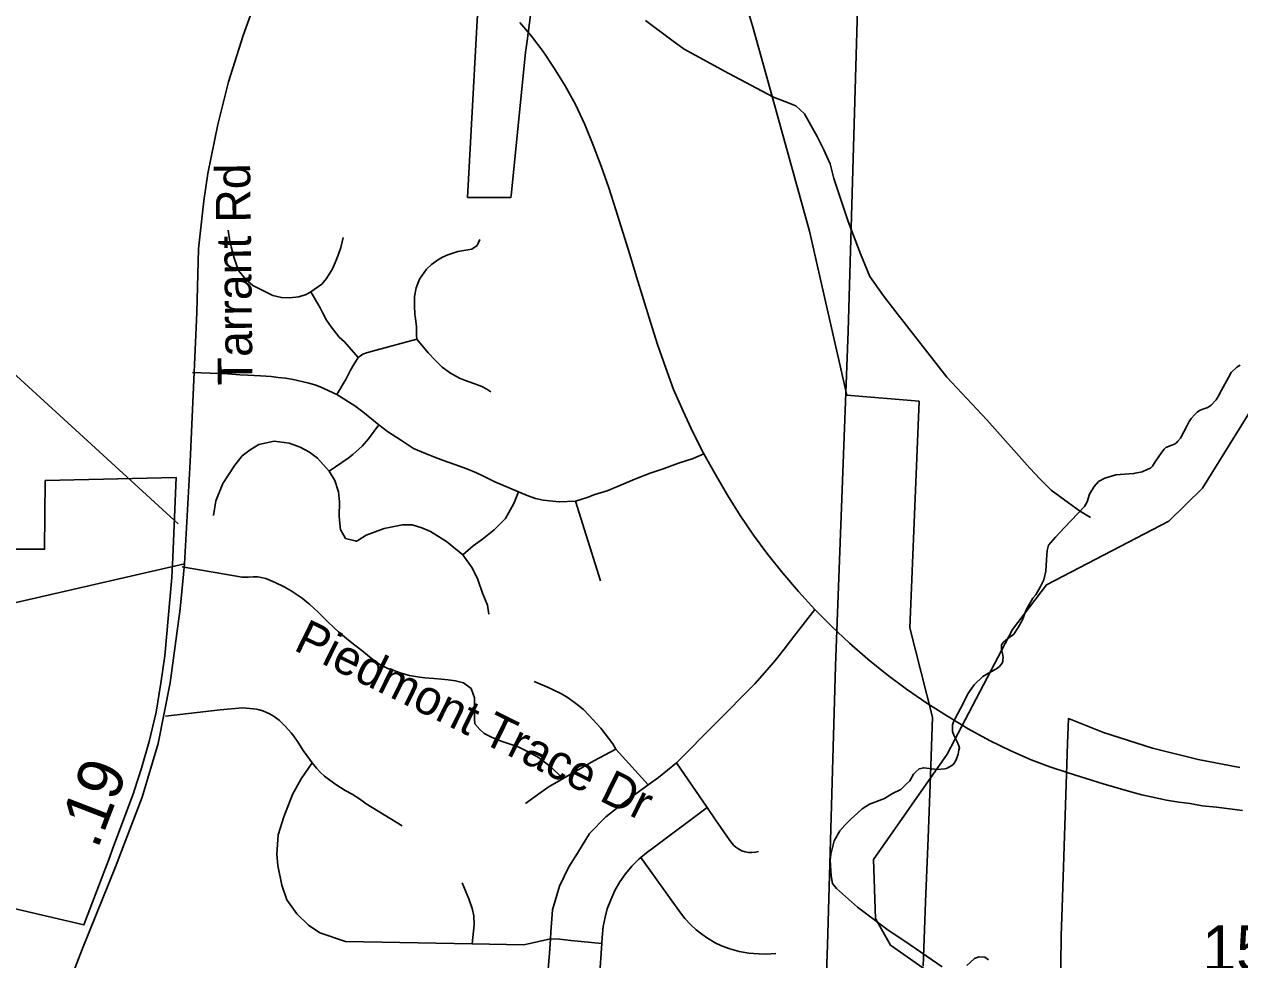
# Model space of a CAD drawing. Extents: x 1662474 to 1856135, y 779280 to 917889.
# Drawn here: x 1721190 to 1724517, y 836767 to 839326 of the extents above; entities that cross this region are included whole.
import ezdxf

# ---------------------------------------------------------------- set-up
doc = ezdxf.new("R2010")
doc.units = 0
for name, color, linetype in [('Exist Boundary Political City Limit New', 7, 'Continuous'), ('Exist Boundary Political City Limit New Hole', 7, 'Continuous'), ('Exist Hydrographic Creek Single Shore', 7, 'Continuous'), ('Exist Hydrographic Misc Water Feature', 7, 'Continuous'), ('Exist Road Non-System Type 51', 7, 'Continuous'), ('Exist Road Non-System Type 51 Label', 7, 'Continuous'), ('Exist Road Secondary Mileage Hundredths English Label', 7, 'Continuous'), ('Exist Road Secondary Type 51 Attributed', 7, 'Continuous'), ('Exist Road Secondary Type 51 Label', 7, 'Continuous'), ('Exist Road Secondary Type 51 Number Label', 7, 'Continuous'), ('Exist Utilities Electrical Transmission Line', 7, 'Continuous'), ('Map Preparation Boundary City Limit Buffer Line', 7, 'Continuous')]:
    doc.layers.add(name, color=color, linetype=linetype)

msp = doc.modelspace()

# ---------------------------------------------------------------- linework, layer by layer
at = {"layer": 'Exist Boundary Political City Limit New'}
for points in [[(1722576, 839350.7), (1722566.4, 839281.1), (1722561.9, 839248.4), (1722522.8, 838857.6), (1722522.2, 838852.4), (1722403.8, 838852.6), (1722428.6, 839303.9), (1722434.6, 839415.2)], [(1723650.4, 836749.4), (1723655.5, 836874.6), (1723657.5, 836925.8), (1723664.5, 837099.4), (1723671.2, 837271.4), (1723676.6, 837431), (1723614, 837674.8), (1723639.6, 838295), (1723441.9, 838311.4), (1723339.8, 838760.5), (1723218.1, 839197.6), (1723183.5, 839322), (1723172.4, 839358.2)], [(1724517.4, 837293.2), (1724403.6, 837314.7), (1724278.9, 837345.9), (1724144.2, 837389.2), (1724048.4, 837426.6), (1724046, 837358.5), (1724030.8, 836909.1), (1724028.1, 836833.2), (1724025.8, 836594.9), (1724297.6, 836576.2), (1724274.5, 835966.8), (1724743.6, 836203.9)]]:
    msp.add_lwpolyline(points, dxfattribs=at)
at = {"layer": 'Exist Boundary Political City Limit New Hole'}
msp.add_lwpolyline([(1721016.4, 836940.9), (1721353.5, 836862.9), (1721424.2, 837049.1), (1721433, 837072.5), (1721489.1, 837222.5), (1721492.1, 837231.9), (1721511.2, 837291.4), (1721532, 837363.9), (1721550.9, 837444.7), (1721564.5, 837523.4), (1721575, 837598.9), (1721594.4, 837813), (1721597, 837867.8), (1721597.6, 837890), (1721606.2, 838086.2), (1721247.6, 838077.9), (1721245.8, 837890.1), (1721152.5, 837890.1)], dxfattribs=at)
at = {"layer": 'Exist Hydrographic Creek Single Shore'}
for points in [[(1724518.9, 838393.8), (1724509.5, 838388.5), (1724494, 838373.2), (1724486.1, 838360.1), (1724467.2, 838324.7), (1724458.6, 838308.2), (1724452.8, 838299), (1724438.9, 838284.2), (1724430, 838277.4), (1724416.6, 838273.2), (1724407.6, 838269.6), (1724400.9, 838264.9), (1724394.2, 838258.6), (1724384, 838247.5), (1724378.5, 838239.7), (1724373, 838228.4), (1724354.9, 838194), (1724348.1, 838185.3), (1724343.9, 838181.4), (1724338.6, 838177.2), (1724328.9, 838173.5), (1724321.9, 838171.1), (1724315.2, 838168.5), (1724310.2, 838163.8), (1724304.5, 838155.9), (1724296.1, 838143.6), (1724286.1, 838129.4), (1724278.8, 838117.6), (1724273.2, 838112.1), (1724266.1, 838109.2), (1724249.9, 838102.1), (1724226.9, 838096.9), (1724178.2, 838093.4), (1724147.9, 838084.6), (1724131, 838075.6), (1724119.2, 838061.4), (1724106.4, 838040.4), (1724099.5, 838019.4), (1724092.8, 838006.9), (1724037.4, 837949.9), (1724013.1, 837922.9), (1723993.8, 837901.3), (1723990.4, 837886.9), (1723988.8, 837860.7), (1723986.6, 837829.7), (1723981.1, 837806.6), (1723972, 837788.5), (1723959.1, 837765.6), (1723951.2, 837756.2), (1723933.1, 837723.9), (1723922.4, 837697.1), (1723911.1, 837676.1), (1723899, 837658.1), (1723881.6, 837645.2), (1723870.9, 837635.8)], [(1723870.9, 837635.8), (1723864.9, 837628.9), (1723865.4, 837615.8), (1723868, 837604.8), (1723869.4, 837593.5), (1723868.9, 837587.7), (1723869.1, 837583.8), (1723866.8, 837578.2), (1723859.4, 837569.6), (1723851.5, 837563), (1723836, 837554.9), (1723813.8, 837542.1), (1723790.6, 837519.2), (1723773.2, 837494.2), (1723759.4, 837466.7), (1723738.9, 837429.2), (1723733.6, 837418.1), (1723730.8, 837410), (1723730.8, 837400.1), (1723731.2, 837391.4), (1723734.4, 837381.4), (1723743.4, 837363.6), (1723748.6, 837352.2), (1723750.1, 837347), (1723748.1, 837340.2), (1723746.2, 837329.9), (1723741.8, 837316.6), (1723738.4, 837308.9), (1723735.8, 837305), (1723732.1, 837300.6), (1723722.9, 837295.1), (1723714.2, 837290.6), (1723710.5, 837289.6), (1723689, 837287.9), (1723652.2, 837292.4), (1723639.4, 837289.8), (1723630, 837280.6), (1723624.5, 837274.9), (1723614, 837257), (1723604.5, 837247.3), (1723589.5, 837233.1), (1723566.8, 837222.1), (1723544.6, 837208.2), (1723503.5, 837192.4), (1723484, 837179.6), (1723470.9, 837168), (1723453.4, 837152.6), (1723436, 837135.2), (1723422.9, 837119.8), (1723407.4, 837092.2), (1723398.2, 837056.2), (1723396.4, 837039.9), (1723398.5, 836996.9), (1723402.4, 836975.4), (1723414, 836962.5), (1723470.9, 836911.1), (1723551, 836851), (1723615, 836807.7), (1723703.2, 836747.6)], [(1723770.6, 836751.2), (1723791.4, 836770.4), (1723803.2, 836775.4), (1723820, 836774.1), (1723829.8, 836766.8)]]:
    msp.add_lwpolyline(points, dxfattribs=at)
at = {"layer": 'Exist Hydrographic Misc Water Feature'}
for points in [[(1722891.1, 839336.7), (1722962.8, 839282.8), (1722996.9, 839258.3), (1723118.7, 839191.7), (1723240.7, 839127), (1723272.5, 839114.8), (1723302.4, 839102.7), (1723326.4, 839080.9), (1723360.2, 839018.6), (1723378.3, 838984.6), (1723395.9, 838944.1), (1723405.8, 838904.5), (1723445.1, 838786.3), (1723478.8, 838697.8), (1723504.6, 838635.7), (1723542.5, 838583.3), (1723576.4, 838539.1), (1723715.8, 838360.6), (1723825.3, 838244.4), (1723942.8, 838111.5), (1723970.7, 838081.3), (1724000.8, 838051.2), (1724048.4, 838016.6), (1724078.5, 837994.7), (1724109.1, 837976.8)], [(1723220.4, 834158.6), (1723165.4, 834501.1), (1722908.3, 834736.1), (1722868.3, 834871.5), (1722872.4, 835252.2), (1722906.5, 835386.1), (1723193.3, 835777.4), (1723521.4, 836007), (1723554.4, 836072), (1723557.3, 836321.4), (1723582.3, 836373.4), (1723801.3, 836529.8), (1723802.3, 836638.1), (1723561.4, 836807.1), (1723520.4, 836880.1), (1723514.4, 837041.2), (1723716.4, 837329.2), (1723895.4, 837670.2), (1723988.3, 837793), (1724323.4, 837966.7), (1724415.4, 838056.7), (1724610.4, 838371.2)]]:
    msp.add_lwpolyline(points, dxfattribs=at)
at = {"layer": 'Exist Road Non-System Type 51'}
for p, q in [((1722767.5, 837803.4), (1722699.2, 838021.8)), ((1722809.8, 837343.4), (1722897.9, 837245.2)), ((1722975.4, 837306.1), (1723059.4, 837183.5))]:
    msp.add_line(p, q, dxfattribs=at)
for points in [[(1722546.8, 839331.2), (1722579.1, 839293.2), (1722610.6, 839251.2), (1722641.1, 839205.9), (1722670.5, 839157.8), (1722698.8, 839106.5), (1722724.6, 839052.2), (1722747.9, 838995.7), (1722769.6, 838938), (1722790.4, 838879), (1722809.6, 838818.6), (1722828.6, 838757.7), (1722847.4, 838696.4), (1722866, 838634.9), (1722884.9, 838573.2), (1722904, 838511.4), (1722923.9, 838449.9), (1722945.1, 838388.4), (1722967.6, 838327.2), (1722993.5, 838267.5), (1723021, 838208.8), (1723050.6, 838150.9)], [(1721748.1, 838762.8), (1721753.1, 838731.8), (1721756.2, 838716.8), (1721765.1, 838686.4), (1721777, 838652.8), (1721796.1, 838628.4), (1721816.1, 838611), (1721871.1, 838583.8), (1721894, 838579), (1721916.4, 838577.7), (1721941.5, 838580.6), (1721962.2, 838586.4), (1721974.9, 838593.7)], [(1721974.9, 838593.7), (1722004.5, 838614.7), (1722017.4, 838630.7), (1722033.9, 838657.2), (1722042.6, 838675.9), (1722049.4, 838694.8), (1722057.1, 838715.2), (1722063.6, 838742.5)], [(1722265.1, 838464.6), (1722264.1, 838475.9), (1722263.6, 838498.8), (1722261.2, 838520.8), (1722259.4, 838532.5), (1722258.1, 838556.4), (1722258.1, 838581.4), (1722263.1, 838605), (1722272.5, 838629.2), (1722291.6, 838655.9), (1722304.9, 838669), (1722321.4, 838680.4), (1722335.2, 838689), (1722349.4, 838695), (1722363.4, 838700.2), (1722376.6, 838704.2), (1722399.2, 838708.4), (1722415.2, 838710.8), (1722429.6, 838720.5), (1722436.9, 838737.7)], [(1722104.5, 838414.9), (1722067.2, 838457.2), (1722052.4, 838470.1), (1722030, 838498.2), (1722017.2, 838516.9), (1722007.1, 838535.7), (1722000.1, 838550.2), (1721974.9, 838593.7)], [(1722467.5, 838321), (1722456.5, 838327.7), (1722443.1, 838335.4), (1722420.9, 838343.6), (1722395.1, 838352.8), (1722381.6, 838357.8), (1722356.8, 838371.7), (1722334.4, 838388.2), (1722314.8, 838406.9), (1722295.9, 838427.6), (1722265.1, 838464.6), (1722143.9, 838431.5), (1722127.1, 838427.4), (1722117.1, 838423.4), (1722104.5, 838414.9)], [(1722104.5, 838414.9), (1722092.8, 838395.5), (1722083.5, 838379.5), (1722071.1, 838356.2), (1722045.8, 838312.9)], [(1721651, 838373.2), (1721747.8, 838369.6), (1721780.6, 838367.4), (1721801.6, 838366.2), (1721820, 838365.1), (1721837.1, 838364.6), (1721866.2, 838362.5), (1721884.9, 838360.1), (1721904.9, 838357.8), (1721926.6, 838354.1), (1721949.9, 838349.1), (1721969.6, 838344.4), (1721985.4, 838339.9), (1721999.9, 838333.9), (1722045.8, 838312.9)], [(1722045.8, 838312.9), (1722094.9, 838282.4), (1722117.4, 838265.6), (1722160.4, 838230.4)], [(1722160.4, 838230.4), (1722132.1, 838192.2), (1722114.8, 838172.2), (1722089.9, 838149.4), (1722076.6, 838139.1), (1722025, 838103.9)], [(1722160.4, 838230.4), (1722184.6, 838212.2), (1722222.6, 838187.4), (1722255.6, 838165.6), (1722288.9, 838151.6), (1722311.1, 838142.5), (1722335.2, 838134.1), (1722369, 838121.8), (1722401.6, 838110.2), (1722427.9, 838099.2), (1722447.6, 838089.9), (1722478.4, 838074.6), (1722543.1, 838047)], [(1721707.9, 837982.4), (1721714.8, 838022.6), (1721734.1, 838070.1), (1721749.4, 838094), (1721767.1, 838120.2), (1721786.9, 838145.2), (1721808.8, 838162.2), (1721832.4, 838176.9), (1721874.4, 838186.1), (1721915.4, 838180.4), (1721945.2, 838168.8), (1721971.1, 838155.4), (1721993.2, 838138.9), (1722025, 838103.9)], [(1722699.2, 838021.8), (1722730.8, 838032), (1722752.2, 838039.9), (1722785.9, 838050.2), (1722865.9, 838083.8), (1722903.2, 838098.4), (1722941.6, 838111.2), (1722981, 838125.4), (1723021.4, 838138.6), (1723050.6, 838150.9)], [(1723050.6, 838150.9), (1723082.1, 838094.2), (1723115.2, 838037.9), (1723150.1, 837982.6), (1723186.8, 837928.4), (1723225.5, 837875.6), (1723266.4, 837824.2), (1723309.2, 837774), (1723354, 837725.5)], [(1722025, 838103.9), (1722040, 838078.5), (1722050, 838046.8), (1722053.4, 838019.9), (1722052.6, 837980.1), (1722054.6, 837950), (1722055.9, 837944.2), (1722057.1, 837941.9), (1722069.9, 837919.7), (1722096.2, 837912.7), (1722097.1, 837912.4), (1722098.6, 837912.4), (1722100.1, 837912.4), (1722101.5, 837912.9), (1722102.9, 837913.5), (1722126.1, 837928.6), (1722175.6, 837947), (1722225.2, 837956.4), (1722252, 837956.4), (1722278.2, 837948.9), (1722302.4, 837938.6), (1722345.8, 837911), (1722390.6, 837874.9)], [(1722543.1, 838047), (1722530.5, 838014.7), (1722507.9, 837974.2), (1722476.6, 837942.8), (1722444.4, 837917.9), (1722419, 837899.4), (1722390.6, 837874.9)], [(1722543.1, 838047), (1722567, 838036.8), (1722589.4, 838028.6), (1722610.9, 838024.2), (1722654.4, 838019.7), (1722699.2, 838021.8)], [(1722390.6, 837874.9), (1722415.9, 837838.9), (1722431.6, 837806.9), (1722444.9, 837770.1), (1722458.1, 837737.2), (1722461.8, 837712.1)], [(1722665.6, 837262.8), (1722627.9, 837297.9), (1722597.9, 837320.2), (1722567.5, 837336.5), (1722541.8, 837349.7), (1722496.1, 837364.9), (1722469.4, 837375.9), (1722449.1, 837385.9), (1722437.4, 837396.9), (1722423.9, 837412.1), (1722422.6, 837426.2), (1722423.1, 837484), (1722413.9, 837508.7), (1722393, 837524.4), (1722370.6, 837530.5), (1722350.4, 837532.6), (1722331.9, 837534.2), (1722311.6, 837536.2), (1722286.6, 837537.9), (1722272.2, 837539.9), (1722245.2, 837545), (1722222.1, 837550.9), (1722202.1, 837558), (1722185.6, 837563.9), (1722165.1, 837574.2), (1722153.9, 837581.4), (1722129.8, 837600.5), (1722114, 837613.4), (1722095.1, 837627.9), (1722078, 837641.5), (1722050.8, 837664.4), (1722037.4, 837675.9), (1722022.4, 837690.4), (1722013.1, 837699.5), (1722003.8, 837708.9), (1721994, 837718.4), (1721983.9, 837727.9), (1721972, 837738.6), (1721962.9, 837746.2), (1721951, 837756.2), (1721931.9, 837768.8), (1721921.1, 837775.9), (1721901.4, 837787.6), (1721877.2, 837799), (1721851.5, 837810), (1721830, 837814.2), (1721817.1, 837814.7), (1721803, 837813.7), (1721786.9, 837813.2), (1721622.6, 837842)], [(1722975.4, 837306.1), (1723190.1, 837521.5), (1723242.4, 837581.1), (1723249.5, 837589.9), (1723274, 837621.4), (1723276.1, 837624.2), (1723296.8, 837651.2), (1723354, 837725.5)], [(1723354, 837725.5), (1723400.4, 837678.4), (1723448.9, 837632.9), (1723499.5, 837589.2), (1723551.6, 837547.2), (1723605.4, 837506.9), (1723660.6, 837469), (1723717.1, 837433.2), (1723774.4, 837398.7), (1723832.2, 837366.9), (1723890.8, 837338.5), (1723946.6, 837314.4), (1723997.9, 837294.4), (1724048.1, 837278.4), (1724096.8, 837262.8), (1724143.4, 837248.6), (1724184.8, 837236.2), (1724219.6, 837226.5), (1724248.9, 837218.4), (1724274.9, 837212.6), (1724316.5, 837203.9), (1724350.9, 837198.5), (1724381.2, 837194.1), (1724414.8, 837188.6), (1724453.6, 837184.2), (1724524.5, 837175.8)], [(1722586.4, 837527.9), (1722614.5, 837516.6), (1722634.6, 837506.9), (1722660.9, 837494.2), (1722678.9, 837484), (1722703.9, 837465.4), (1722721.4, 837451.6), (1722736, 837436.5), (1722768.6, 837400.2), (1722801.4, 837357.5), (1722809.8, 837343.4)], [(1721577.2, 837433.6), (1721726.1, 837450.9), (1721787.8, 837456.2), (1721817.4, 837453.6), (1721825.9, 837452.5), (1721833.6, 837450.4), (1721842.9, 837447.8), (1721861.5, 837439.9), (1721874.4, 837432.6), (1721888.8, 837421.5), (1721905.5, 837405.5), (1721921.1, 837387.9), (1721928.6, 837378.7), (1721941.9, 837358.9), (1721954.1, 837339.7), (1721963.9, 837325.5), (1721978, 837306.1)], [(1722665.6, 837262.8), (1722749.4, 837311.4), (1722809.8, 837343.4)], [(1721978, 837306.1), (1721948.6, 837262.2), (1721924.9, 837219.2), (1721900.4, 837157.8), (1721885.4, 837108.7), (1721881.6, 837056.4), (1721884.6, 837024.7), (1721894.9, 836971.2), (1721909, 836931.5), (1721936, 836892.7), (1721968.6, 836861.4), (1721999.6, 836840.4), (1722069.9, 836817.4), (1722416.1, 836811.1)], [(1721978, 837306.1), (1721989.9, 837291.4), (1722000.1, 837280.6), (1722011.9, 837269.4), (1722026.6, 837258.2), (1722043.1, 837246.8), (1722068.9, 837230.5), (1722088.2, 837219.7), (1722107.6, 837207.6), (1722126.1, 837193.2), (1722225, 837133.4)], [(1722897.9, 837245.2), (1722926.1, 837265.7), (1722975.4, 837306.1)], [(1722562.5, 837194.8), (1722604.8, 837225.5), (1722627.1, 837240.7), (1722641.8, 837249.1), (1722665.6, 837262.8)], [(1722630.5, 836824.4), (1722631.2, 836842.2), (1722636.1, 836903.7), (1722655.1, 836968.5), (1722680.6, 837021.2), (1722704.2, 837059.1), (1722737.6, 837112.1), (1722781.9, 837157.8), (1722840.8, 837203.9), (1722897.9, 837245.2)], [(1722878.2, 837047), (1722893.4, 837059.9), (1722914.5, 837075.1), (1723059.4, 837183.5)], [(1723059.4, 837183.5), (1723082.5, 837150.2), (1723120.2, 837096.1), (1723123.9, 837089.8), (1723131.2, 837080.9), (1723138.4, 837074.9), (1723146, 837069.6), (1723154.4, 837065.4), (1723163.4, 837062.8), (1723172.8, 837060.9), (1723181.9, 837060.4), (1723191.4, 837061.4), (1723200.4, 837063.5)], [(1722770.9, 836811.9), (1722772, 836828.1), (1722775.1, 836858), (1722780.1, 836884), (1722786.1, 836906.4), (1722795.4, 836931.5), (1722806.9, 836956.2), (1722820.2, 836979.9), (1722835.8, 837002.1), (1722853.4, 837023.1), (1722872.5, 837042.2), (1722878.2, 837047)], [(1722878.2, 837047), (1722986.4, 836895.6), (1722998.8, 836880.1), (1723015.2, 836862.5), (1723029.4, 836848.9), (1723045, 836837), (1723060.4, 836826), (1723081.4, 836813.4), (1723099.2, 836805.2), (1723121.4, 836797.2), (1723147, 836790.1), (1723173.2, 836785.4), (1723199.8, 836783), (1723221.4, 836782.7), (1723247.9, 836784.6)], [(1722416.1, 836811.1), (1722421.4, 836862.8), (1722420.5, 836887.4), (1722416.6, 836907.7), (1722407.4, 836934.2), (1722389, 836977.8)], [(1722416.1, 836811.1), (1722557.5, 836807.7), (1722630.5, 836824.4)], [(1722460.6, 835949.7), (1722487.8, 836019.2), (1722500.4, 836094.5), (1722500.4, 836180.9), (1722512.6, 836315.5), (1722511.6, 836333.9), (1722511.9, 836362), (1722513.6, 836390.1), (1722514.8, 836400.4), (1722516.1, 836413.7), (1722519.8, 836437.6), (1722530.5, 836482.4), (1722545.5, 836527.4), (1722569.9, 836582.4), (1722582.8, 836614.5), (1722623.4, 836730.9), (1722628.1, 836784.6), (1722630.5, 836824.4)], [(1722630.5, 836824.4), (1722654.9, 836823.4), (1722686.1, 836819.8), (1722770.9, 836811.9)], [(1722758.5, 836645.7), (1722764.4, 836718.6), (1722770.9, 836811.9)]]:
    msp.add_lwpolyline(points, dxfattribs=at)
at = {"layer": 'Exist Road Secondary Type 51 Attributed'}
msp.add_line((1721611.1, 837959.1), (1721074.4, 838450.3), dxfattribs=at)
for points in [[(1721629.2, 837849.8), (1721644.2, 838129.2), (1721663, 838537.3), (1721667.3, 838711.4), (1721681.5, 838842.7), (1721692.9, 838918), (1721720.5, 839051.4), (1721749.7, 839168.2), (1721789.5, 839295.2), (1721951, 839744.6), (1722192.8, 840360.3)], [(1721629.2, 837849.8), (1721124.1, 837734.6), (1720602.7, 837620.8), (1720135.4, 837512.2)], [(1720538.2, 834013), (1720459.5, 834103.3), (1720439.6, 834146.7), (1720428.5, 834192.6), (1720427.9, 834232.1), (1720428.5, 834257.6), (1720434, 834285.7), (1720493.9, 834430.3), (1720619.4, 834717.5), (1720704.8, 834921.6), (1720733, 835016.4), (1720775.2, 835163.5), (1720818.2, 835376.3), (1720846.7, 835502.8), (1720915.7, 835663.8), (1721090.7, 836130.8), (1721164.3, 836319.4), (1721349.9, 836797.8), (1721439.6, 837020.9), (1721513.3, 837211.8), (1721557, 837359), (1721589.2, 837524.6), (1721616.8, 837727), (1721629.2, 837849.8)]]:
    msp.add_lwpolyline(points, dxfattribs=at)
at = {"layer": 'Exist Utilities Electrical Transmission Line'}
msp.add_lwpolyline([(1723473.3, 839431), (1723445.1, 838486.9), (1723411.2, 837570.7), (1723389.1, 836806.6), (1723380.6, 836578.5), (1723373.2, 836450.5), (1723288.7, 836219.4), (1723118.2, 835806.8), (1723048.4, 835651.6), (1723038.9, 835135.3), (1723035.3, 834803.2), (1723115.6, 834640.3), (1723184.2, 834509.4), (1723175.6, 834085.4), (1723164.6, 833613.2), (1723161, 833269.1), (1723159.4, 833121.1), (1723353.4, 832558.7), (1723518.7, 832096.9), (1723561.3, 831968.3), (1723624.9, 831919.6), (1723903.9, 831804.7), (1725017.8, 831332.8), (1725532.2, 831119.2)], dxfattribs=at)
at = {"layer": 'Map Preparation Boundary City Limit Buffer Line'}
for points in [[(1722576, 839350.7), (1722566.4, 839281.1), (1722561.9, 839248.4), (1722522.8, 838857.6), (1722522.2, 838852.4), (1722403.8, 838852.6), (1722428.6, 839303.9), (1722434.6, 839415.2)], [(1723650.4, 836749.4), (1723655.5, 836874.6), (1723657.5, 836925.8), (1723664.5, 837099.4), (1723671.2, 837271.4), (1723676.6, 837431), (1723614, 837674.8), (1723639.6, 838295), (1723441.9, 838311.4), (1723339.8, 838760.5), (1723218.1, 839197.6), (1723183.5, 839322), (1723172.4, 839358.2)], [(1721016.4, 836940.9), (1721353.5, 836862.9), (1721424.2, 837049.1), (1721433, 837072.5), (1721489.1, 837222.5), (1721492.1, 837231.9), (1721511.2, 837291.4), (1721532, 837363.9), (1721550.9, 837444.7), (1721564.5, 837523.4), (1721575, 837598.9), (1721594.4, 837813), (1721597, 837867.8), (1721597.6, 837890), (1721606.2, 838086.2), (1721247.6, 838077.9), (1721245.8, 837890.1), (1721152.5, 837890.1)], [(1724517.4, 837293.2), (1724403.6, 837314.7), (1724278.9, 837345.9), (1724144.2, 837389.2), (1724048.4, 837426.6), (1724046, 837358.5), (1724030.8, 836909.1), (1724028.1, 836833.2), (1724025.8, 836594.9), (1724297.6, 836576.2), (1724274.5, 835966.8), (1724743.6, 836203.9)]]:
    msp.add_lwpolyline(points, dxfattribs=at)

# ---------------------------------------------------------------- texts
at = {"layer": 'Exist Road Non-System Type 51 Label'}
msp.add_text('Piedmont Trace Dr', height=95, rotation=333.7918, dxfattribs=at).set_placement((1721924.5, 837616.1))
at = {"layer": 'Exist Road Secondary Mileage Hundredths English Label'}
msp.add_text('.19', height=125, rotation=68.9051, dxfattribs=at).set_placement((1721390.5, 837067.3))
at = {"layer": 'Exist Road Secondary Type 51 Label'}
msp.add_text('Tarrant Rd', height=95, rotation=90.6347, dxfattribs=at).set_placement((1721815.2, 838338.8))
at = {"layer": 'Exist Road Secondary Type 51 Number Label'}
msp.add_text('1541', height=125, dxfattribs=at).set_placement((1724414.6, 836736.3))

doc.saveas('drawing.dxf')
